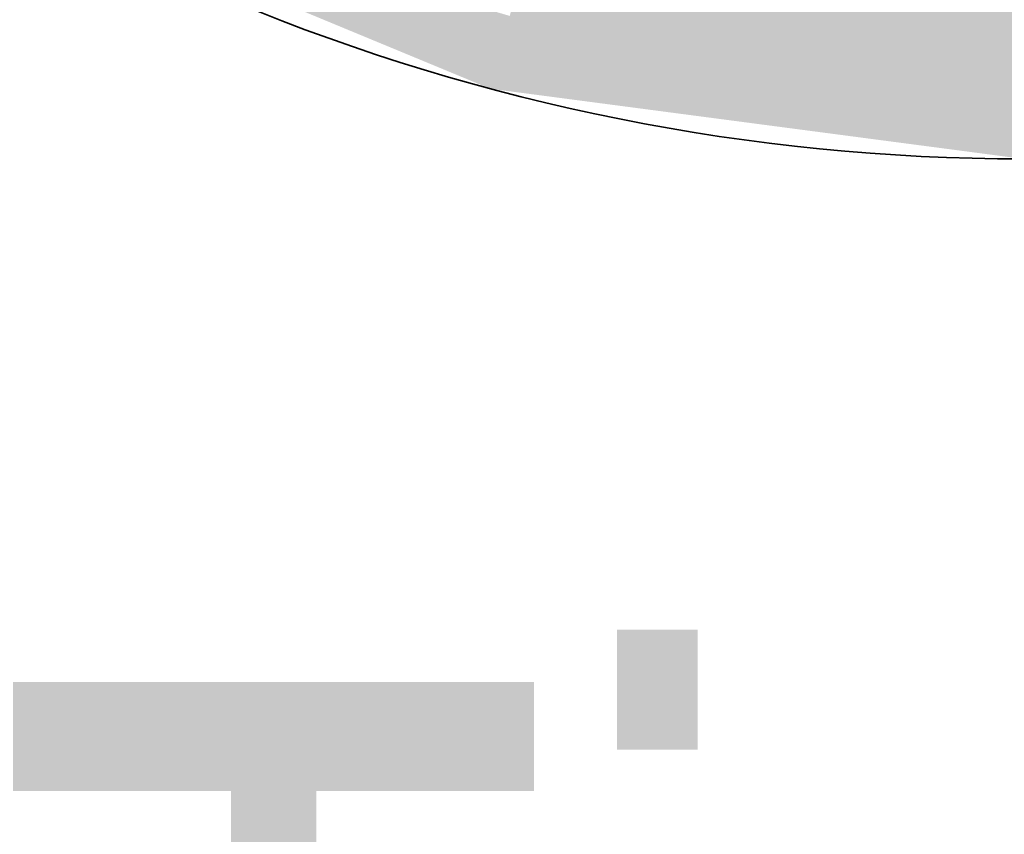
# Model space of a CAD drawing. Extents: x -459 to 541, y -543 to 550.
# Tile 347 of 577: x 112.81 to 114.81, y 344.44 to 346.1. Entities that reach past the tile are written whole.
import ezdxf

# ---------------------------------------------------------------- set-up
doc = ezdxf.new("R2010")
doc.units = 0
doc.layers.get('0').update_dxf_attribs({"lineweight": 35})
doc.layers.add('5_UG-TEXT-MASS', color=7, linetype='Continuous', lineweight=25)
doc.layers.add('H_Ruecklauf', color=5, linetype='Continuous', lineweight=35, true_color=0x0000ff)
doc.layers.add('H_Ruecklauf-Shading', color=5, linetype='Continuous', lineweight=35, true_color=0x0000ff)
doc.styles.get("Standard").update_dxf_attribs({"font": 'arial.ttf'})

# ---------------------------------------------------------------- blocks, each defined once
blk = doc.blocks.new('Shading-A07ALALF1N', base_point=(114.7123413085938, 346.1680297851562))
at = {"layer": 'H_Ruecklauf-Shading', "color": 172, "true_color": 0x0000cc}
for points in [[(114.7123413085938, 346.1680297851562), (113.8487167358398, 346.28173828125), (114.8447113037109, 345.9689636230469), (113.8017044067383, 346.1062927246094)], [(114.7123413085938, 346.1680297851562), (114.8447113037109, 345.9689636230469), (114.8447113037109, 346.0356750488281)], [(114.8447113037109, 346.1506042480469), (114.7123413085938, 346.1680297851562), (114.8447113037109, 346.0356750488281)]]:
    blk.add_solid(points, dxfattribs=at)
at = {"layer": 'H_Ruecklauf-Shading', "color": 174, "true_color": 0x000090}
for points in [[(113.7721481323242, 345.9960021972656), (113.4373245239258, 346.1346740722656), (113.7620697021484, 345.9583740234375), (113.2103271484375, 346.1869201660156)], [(113.7721481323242, 345.9960021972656), (113.7620697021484, 345.9583740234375), (114.8447113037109, 345.8547973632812), (114.8447113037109, 345.8158264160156)]]:
    blk.add_solid(points, dxfattribs=at)
at = {"layer": 'H_Ruecklauf-Shading', "color": 174, "true_color": 0x0000af}
for points in [[(113.7721481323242, 345.9960021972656), (113.8017044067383, 346.1062927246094), (113.4373245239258, 346.1346740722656), (113.6093063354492, 346.1630554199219)], [(113.8017044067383, 346.1062927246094), (113.7721481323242, 345.9960021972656), (114.8447113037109, 345.9689636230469), (114.8447113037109, 345.8547973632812)]]:
    blk.add_solid(points, dxfattribs=at)
blk = doc.blocks.new('Referenz-A07ALAR41N', base_point=(-170.8075408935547, 0))
at = {"layer": '5_UG-TEXT-MASS', "color": 0, "lineweight": 18, "insert": (112.7507555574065, 344.7533027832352), "char_height": 2, "attachment_point": 1}
blk.add_mtext('{\\W0.67;\\fArial;Tiefe}', dxfattribs=at)
blk = doc.blocks.new('Rohrbogen-A07ALC041N', base_point=(110.6617050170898, 345.8158264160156))
at = {"color": 0, "linetype": 'ByBlock', "lineweight": -2, "ltscale": 0.3499999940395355}
blk.add_ellipse((114.8447075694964, 349.998839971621), major_axis=(-4.183000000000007, 0), ratio=1, start_param=0, end_param=1.570796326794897, dxfattribs=at)

msp = doc.modelspace()

# ---------------------------------------------------------------- block references
at = {"color": 251, "lineweight": 25, "ltscale": 0.25, "true_color": 0x585858}
msp.add_blockref('Referenz-A07ALAR41N', (-170.8075408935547, 0), dxfattribs=at)
at = {"layer": 'H_Ruecklauf'}
msp.add_blockref('Shading-A07ALALF1N', (114.7123413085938, 346.1680297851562), dxfattribs=at)
at = {"layer": 'H_Ruecklauf', "ltscale": 0.3499999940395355}
msp.add_blockref('Rohrbogen-A07ALC041N', (110.6617050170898, 345.8158264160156), dxfattribs=at)

doc.saveas('drawing.dxf')
